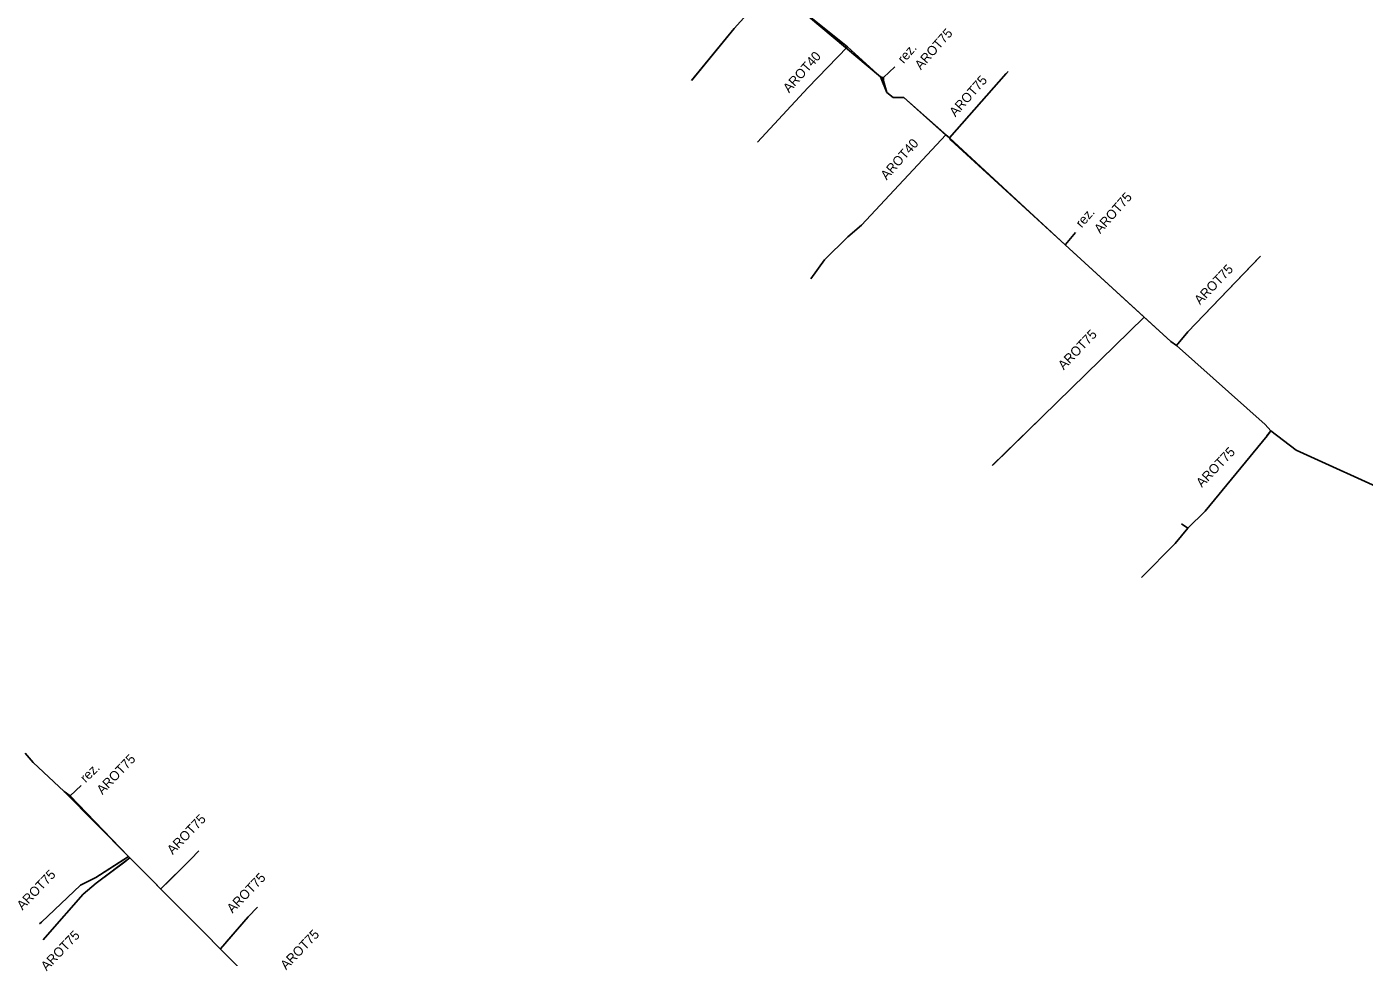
# Model space of a CAD drawing. Extents: x -651943 to -618711, y -1138561 to -1100552.
# Drawn here: x -640919.7 to -640813.2, y -1114827.6 to -1114753.5 of the extents above; entities that cross this region are included whole.
import ezdxf

# ---------------------------------------------------------------- set-up
doc = ezdxf.new("R2010")
doc.units = 0
for name, color, linetype in [('KT optika', 7, 'Continuous'), ('KT trasa', 7, 'Continuous'), ('KT zařízení', 7, 'Continuous')]:
    doc.layers.add(name, color=color, linetype=linetype)

msp = doc.modelspace()

# ---------------------------------------------------------------- linework, layer by layer
at = {"layer": 'KT optika'}
for p, q in [((-640860.29, -1114750.29), (-640863.33, -1114753.69)), ((-640851.69, -1114757.52), (-640859.22, -1114751.19)), ((-640863.33, -1114753.69), (-640866.69, -1114757.78)), ((-640854.32, -1114755.14), (-640857.47, -1114758.41)), ((-640850.54, -1114756.73), (-640851.44, -1114757.58)), ((-640846.2, -1114762.38), (-640841.68, -1114757.28)), ((-640857.47, -1114758.41), (-640861.48, -1114762.74)), ((-640851.19, -1114758.78), (-640851.69, -1114757.52)), ((-640851.44, -1114757.58), (-640851.45, -1114757.84)), ((-640850.67, -1114759.18), (-640851.19, -1114758.78)), ((-640849.84, -1114759.19), (-640850.67, -1114759.18)), ((-640846.2, -1114762.38), (-640849.84, -1114759.19)), ((-640853.2, -1114769.34), (-640846.49, -1114762.16)), ((-640846.49, -1114762.16), (-640846.49, -1114762.17)), ((-640836.99, -1114770.9), (-640846.2, -1114762.38)), ((-640854.29, -1114770.28), (-640853.2, -1114769.34)), ((-640836.97, -1114770.87), (-640836.16, -1114769.93)), ((-640856.14, -1114772.09), (-640854.29, -1114770.28)), ((-640828.57, -1114778.59), (-640836.99, -1114770.9)), ((-640856.14, -1114772.09), (-640857.24, -1114773.61)), ((-640821.53, -1114771.89), (-640827.23, -1114777.84)), ((-640830.69, -1114776.66), (-640838.83, -1114784.61)), ((-640828.57, -1114778.59), (-640828.12, -1114778.93)), ((-640827.23, -1114777.84), (-640828.12, -1114778.93)), ((-640828.12, -1114778.93), (-640821.06, -1114785.21)), ((-640838.83, -1114784.61), (-640842.72, -1114788.41)), ((-640825.84, -1114792.12), (-640820.9, -1114786.1)), ((-640820.62, -1114785.72), (-640821.06, -1114785.21)), ((-640820.9, -1114786.1), (-640820.62, -1114785.72)), ((-640820.62, -1114785.72), (-640818.61, -1114787.24)), ((-640818.61, -1114787.24), (-640810.3, -1114791.02)), ((-640827.21, -1114793.45), (-640825.84, -1114792.12)), ((-640828.24, -1114794.68), (-640827.21, -1114793.45)), ((-640827.21, -1114793.45), (-640827.62, -1114793.19)), ((-640830.91, -1114797.4), (-640828.24, -1114794.68)), ((-640919.16, -1114812.11), (-640919.79, -1114811.38)), ((-640919.16, -1114812.11), (-640916.69, -1114814.43)), ((-640916.22, -1114814.77), (-640915.32, -1114813.95)), ((-640905.97, -1114819.16), (-640906.61, -1114819.82)), ((-640911.87, -1114819.8), (-640914.16, -1114821.26)), ((-640911.76, -1114819.94), (-640914.13, -1114821.71)), ((-640908.6, -1114821.79), (-640906.61, -1114819.82)), ((-640914.16, -1114821.26), (-640915.38, -1114821.89)), ((-640915.38, -1114821.89), (-640918.5, -1114824.82)), ((-640914.13, -1114821.71), (-640915.16, -1114822.59)), ((-640915.16, -1114822.59), (-640918, -1114825.84)), ((-640903.75, -1114826.38), (-640902.04, -1114824.4)), ((-640901.3, -1114823.63), (-640902.04, -1114824.4)), ((-640918.36, -1114826.22), (-640918, -1114825.84))]:
    msp.add_line(p, q, dxfattribs=at)
msp.add_lwpolyline([(-640916.69, -1114814.43), (-640911.55, -1114819.6), (-640902.67, -1114828.53)], dxfattribs=at)
at = {"layer": 'KT trasa'}
for p, q in [((-640860.29, -1114750.29), (-640863.33, -1114753.69)), ((-640851.69, -1114757.52), (-640859.22, -1114751.19)), ((-640863.33, -1114753.69), (-640866.69, -1114757.78)), ((-640854.32, -1114755.14), (-640857.47, -1114758.41)), ((-640850.54, -1114756.73), (-640851.44, -1114757.58)), ((-640846.2, -1114762.38), (-640841.68, -1114757.28)), ((-640857.47, -1114758.41), (-640861.48, -1114762.74)), ((-640851.19, -1114758.78), (-640851.69, -1114757.52)), ((-640851.44, -1114757.58), (-640851.45, -1114757.84)), ((-640850.67, -1114759.18), (-640851.19, -1114758.78)), ((-640849.84, -1114759.19), (-640850.67, -1114759.18)), ((-640846.2, -1114762.38), (-640849.84, -1114759.19)), ((-640853.2, -1114769.34), (-640846.49, -1114762.16)), ((-640846.49, -1114762.16), (-640846.49, -1114762.17)), ((-640836.99, -1114770.9), (-640846.2, -1114762.38)), ((-640854.29, -1114770.28), (-640853.2, -1114769.34)), ((-640836.97, -1114770.87), (-640836.16, -1114769.93)), ((-640856.14, -1114772.09), (-640854.29, -1114770.28)), ((-640828.57, -1114778.59), (-640836.99, -1114770.9)), ((-640856.14, -1114772.09), (-640857.24, -1114773.61)), ((-640821.53, -1114771.89), (-640827.23, -1114777.84)), ((-640830.69, -1114776.66), (-640838.83, -1114784.61)), ((-640828.57, -1114778.59), (-640828.12, -1114778.93)), ((-640827.23, -1114777.84), (-640828.12, -1114778.93)), ((-640828.12, -1114778.93), (-640821.06, -1114785.21)), ((-640838.83, -1114784.61), (-640842.72, -1114788.41)), ((-640825.84, -1114792.12), (-640820.9, -1114786.1)), ((-640820.62, -1114785.72), (-640821.06, -1114785.21)), ((-640820.9, -1114786.1), (-640820.62, -1114785.72)), ((-640820.62, -1114785.72), (-640818.61, -1114787.24)), ((-640818.61, -1114787.24), (-640810.3, -1114791.02)), ((-640827.21, -1114793.45), (-640825.84, -1114792.12)), ((-640828.24, -1114794.68), (-640827.21, -1114793.45)), ((-640827.21, -1114793.45), (-640827.62, -1114793.19)), ((-640830.91, -1114797.4), (-640828.24, -1114794.68)), ((-640919.16, -1114812.11), (-640919.79, -1114811.38)), ((-640919.16, -1114812.11), (-640916.69, -1114814.43)), ((-640916.22, -1114814.77), (-640915.32, -1114813.95)), ((-640905.97, -1114819.16), (-640906.61, -1114819.82)), ((-640911.87, -1114819.8), (-640914.16, -1114821.26)), ((-640911.76, -1114819.94), (-640914.13, -1114821.71)), ((-640908.6, -1114821.79), (-640906.61, -1114819.82)), ((-640914.16, -1114821.26), (-640915.38, -1114821.89)), ((-640915.38, -1114821.89), (-640918.5, -1114824.82)), ((-640914.13, -1114821.71), (-640915.16, -1114822.59)), ((-640915.16, -1114822.59), (-640918, -1114825.84)), ((-640903.75, -1114826.38), (-640902.04, -1114824.4)), ((-640901.3, -1114823.63), (-640902.04, -1114824.4)), ((-640918.36, -1114826.22), (-640918, -1114825.84))]:
    msp.add_line(p, q, dxfattribs=at)
msp.add_lwpolyline([(-640916.69, -1114814.43), (-640911.55, -1114819.6), (-640902.67, -1114828.53)], dxfattribs=at)
at = {"layer": 'KT zařízení'}
for p, q in [((-640860.29, -1114750.29), (-640863.33, -1114753.69)), ((-640859.22, -1114751.19), (-640854.32, -1114755.14)), ((-640863.33, -1114753.69), (-640866.73, -1114757.83)), ((-640854.32, -1114755.14), (-640857.47, -1114758.41)), ((-640854.32, -1114755.14), (-640851.69, -1114757.52)), ((-640851.44, -1114757.58), (-640850.54, -1114756.73)), ((-640841.54, -1114757.12), (-640846.2, -1114762.38)), ((-640857.47, -1114758.41), (-640861.48, -1114762.74)), ((-640851.69, -1114757.52), (-640851.44, -1114757.58)), ((-640851.69, -1114757.52), (-640851.45, -1114757.84)), ((-640851.45, -1114757.84), (-640851.19, -1114758.78)), ((-640851.19, -1114758.78), (-640850.67, -1114759.18)), ((-640850.67, -1114759.18), (-640849.84, -1114759.19)), ((-640849.84, -1114759.19), (-640846.49, -1114762.17)), ((-640846.49, -1114762.16), (-640853.2, -1114769.34)), ((-640846.49, -1114762.16), (-640846.2, -1114762.38)), ((-640846.2, -1114762.38), (-640846.1, -1114762.58)), ((-640846.1, -1114762.58), (-640836.99, -1114770.9)), ((-640853.2, -1114769.34), (-640854.29, -1114770.28)), ((-640836.16, -1114769.93), (-640836.97, -1114770.87)), ((-640854.29, -1114770.28), (-640856.14, -1114772.09)), ((-640836.97, -1114770.87), (-640836.99, -1114770.9)), ((-640836.99, -1114770.9), (-640830.69, -1114776.66)), ((-640856.14, -1114772.09), (-640857.24, -1114773.61)), ((-640827.23, -1114777.84), (-640821.45, -1114771.81)), ((-640830.69, -1114776.66), (-640838.83, -1114784.61)), ((-640830.69, -1114776.66), (-640828.57, -1114778.59)), ((-640828.57, -1114778.59), (-640828.12, -1114778.93)), ((-640828.12, -1114778.93), (-640827.23, -1114777.84)), ((-640828.12, -1114778.93), (-640821.06, -1114785.21)), ((-640838.83, -1114784.61), (-640842.8, -1114788.48)), ((-640820.9, -1114786.1), (-640825.84, -1114792.12)), ((-640821.06, -1114785.21), (-640820.62, -1114785.72)), ((-640820.62, -1114785.72), (-640820.92, -1114786.12)), ((-640820.62, -1114785.72), (-640818.61, -1114787.24)), ((-640818.61, -1114787.24), (-640810.3, -1114791.02)), ((-640825.84, -1114792.12), (-640827.21, -1114793.45)), ((-640827.21, -1114793.45), (-640828.24, -1114794.68)), ((-640827.21, -1114793.45), (-640827.74, -1114793.11)), ((-640828.24, -1114794.68), (-640830.91, -1114797.4)), ((-640916.69, -1114814.43), (-640916.22, -1114814.77)), ((-640916.22, -1114814.77), (-640915.32, -1114813.95)), ((-640905.96, -1114819.16), (-640906.61, -1114819.82)), ((-640911.55, -1114819.6), (-640914.16, -1114821.26)), ((-640914.13, -1114821.71), (-640911.45, -1114819.71)), ((-640906.61, -1114819.82), (-640908.99, -1114822.18)), ((-640914.16, -1114821.26), (-640915.38, -1114821.89)), ((-640915.38, -1114821.89), (-640918.5, -1114824.82)), ((-640915.16, -1114822.59), (-640914.13, -1114821.71)), ((-640918, -1114825.84), (-640915.16, -1114822.59)), ((-640902.04, -1114824.4), (-640904.24, -1114826.95)), ((-640901.3, -1114823.63), (-640902.04, -1114824.4)), ((-640918.64, -1114824.95), (-640918.5, -1114824.82)), ((-640918.36, -1114826.22), (-640918, -1114825.84))]:
    msp.add_line(p, q, dxfattribs=at)
for points in [[(-640919.79, -1114811.38), (-640919.16, -1114812.11), (-640916.69, -1114814.43)], [(-640902.67, -1114828.53), (-640911.45, -1114819.71), (-640911.55, -1114819.6), (-640916.22, -1114814.77)]]:
    msp.add_lwpolyline(points, dxfattribs=at)

# ---------------------------------------------------------------- texts
for s, rotation, p in [('AROT75', 48.4502, (-640848.48, -1114757.02)), ('rez.', 49.2485, (-640849.84, -1114756.53)), ('AROT40', 48.3926, (-640858.97, -1114758.85)), ('AROT75', 48.4502, (-640845.73, -1114760.76)), ('AROT40', 48.3926, (-640851.2, -1114765.79)), ('AROT75', 48.4502, (-640834.2, -1114770.06)), ('rez.', 49.2485, (-640835.67, -1114769.6)), ('AROT75', 46.2293, (-640826.25, -1114775.72)), ('AROT75', 46.2293, (-640837.1, -1114780.91)), ('AROT75', 46.2293, (-640826.1, -1114790.27)), ('AROT75', 46.2293, (-640913.64, -1114814.71)), ('rez.', 44.7569, (-640914.97, -1114813.77)), ('AROT75', 46.2293, (-640908.04, -1114819.49)), ('AROT75', 46.2293, (-640920, -1114823.91)), ('AROT75', 46.2293, (-640903.28, -1114824.16)), ('AROT75', 46.2293, (-640918.08, -1114828.75)), ('AROT75', 46.2293, (-640899.01, -1114828.67))]:
    msp.add_text(s, height=0.75, rotation=rotation, dxfattribs=at).set_placement(p)

doc.saveas('drawing.dxf')
